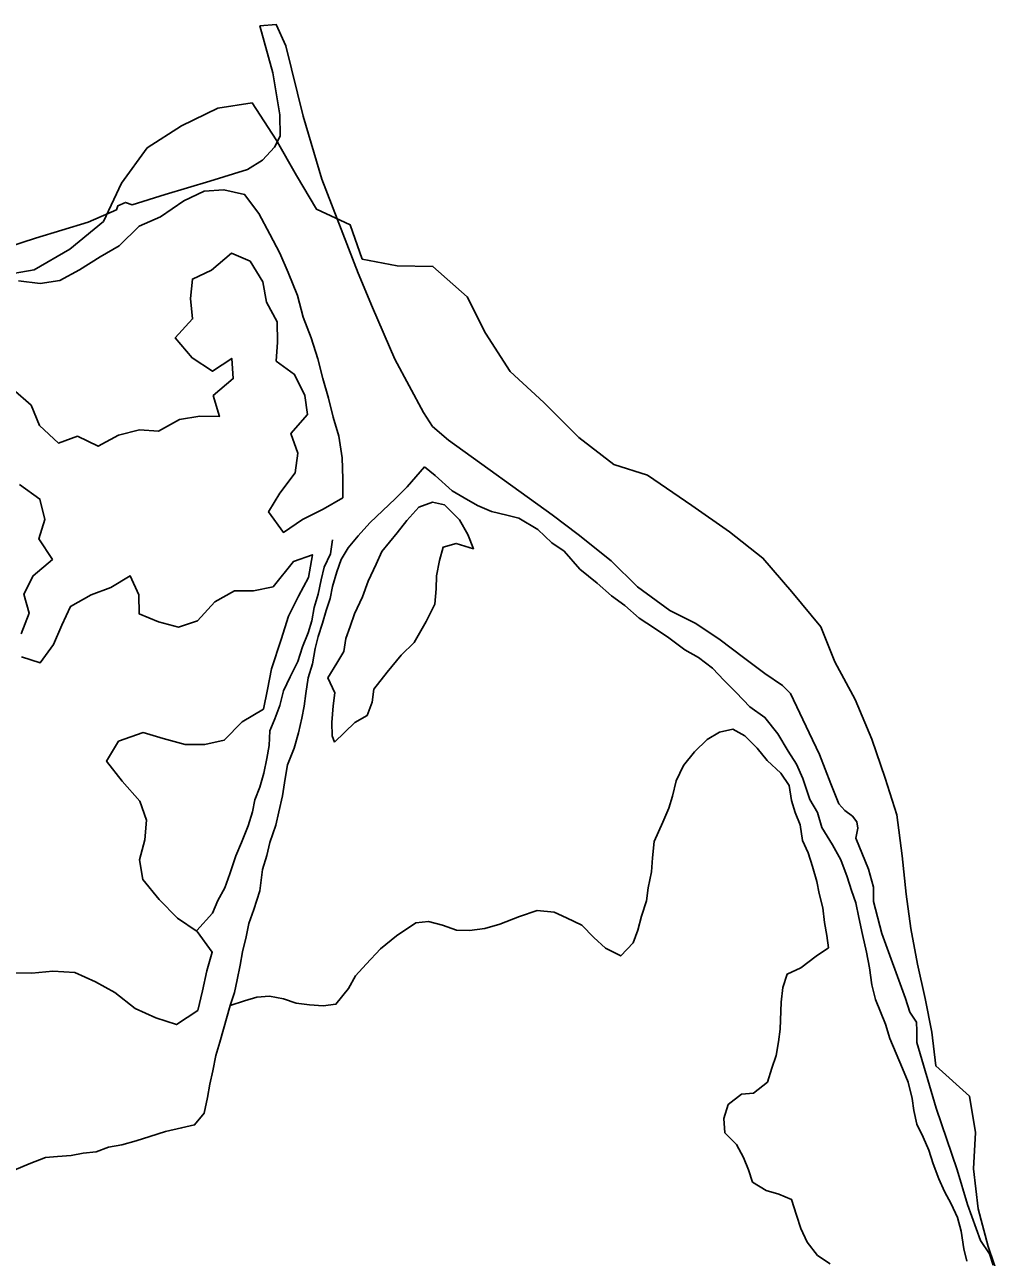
# Model space of a CAD drawing. Extents: x 1588073 to 2013523, y 1090242 to 1357120.
# Drawn here: x 1836955 to 1839860, y 1255279 to 1258949 of the extents above; entities that cross this region are included whole.
import ezdxf

# ---------------------------------------------------------------- set-up
doc = ezdxf.new("R2010")
doc.units = 0
for name, color, linetype in [('GM_X_County', 7, 'Continuous'), ('GM_X_Major_Lake', 7, 'Continuous'), ('GM_X_Minor_Lake', 7, 'Continuous'), ('GM_X_Minor_River', 7, 'Continuous'), ('GM_X_Township', 7, 'Continuous')]:
    doc.layers.add(name, color=color, linetype=linetype)

msp = doc.modelspace()

# ---------------------------------------------------------------- linework, layer by layer
at = {"layer": 'GM_X_County'}
msp.add_lwpolyline([(1836830.1, 1258262.1), (1836987.3, 1258313.1), (1837144.5, 1258360.8), (1837228, 1258397.7), (1837232.4, 1258409.6), (1837255.1, 1258419.3), (1837274.6, 1258411.7), (1837373.3, 1258443.2), (1837506.7, 1258482.2), (1837618.4, 1258516.9), (1837662.8, 1258545.1), (1837698.6, 1258584.2), (1837716, 1258616.7), (1837714.9, 1258679.6), (1837694.3, 1258805.4), (1837655.3, 1258945.3), (1837704.1, 1258948.5), (1837732.2, 1258885.6), (1837784.3, 1258676.3), (1837839.6, 1258488.7), (1837948, 1258209), (1837990.3, 1258106), (1838057.6, 1257953.1), (1838142.1, 1257793.7), (1838169.2, 1257752.5), (1838217, 1257711.3), (1838526, 1257489), (1838603, 1257430.4), (1838701.7, 1257352.3), (1838779.7, 1257275.3), (1838876.2, 1257204.9), (1838951.1, 1257166.9), (1839021.5, 1257120.3), (1839099.6, 1257061.7), (1839159.3, 1257017.3), (1839211.3, 1256981.5), (1839235.2, 1256957.6), (1839290.5, 1256840.5), (1839321.9, 1256775.5), (1839355.5, 1256688.7), (1839379.4, 1256629.1), (1839396.7, 1256609.5), (1839419.5, 1256592.2), (1839432.5, 1256574.8), (1839435.8, 1256556.4), (1839430.4, 1256527.1), (1839467.2, 1256433.9), (1839482.4, 1256380.7), (1839482.4, 1256338.5), (1839507.3, 1256243), (1839577.8, 1256048.9), (1839590.8, 1256008.8), (1839610.4, 1255978.4), (1839611.4, 1255953.5), (1839611.4, 1255918.8), (1839668.9, 1255722.5), (1839731.8, 1255539.3), (1839762.2, 1255436.3), (1839801.2, 1255328.9), (1839828.3, 1255288.8), (1839839.2, 1255255.2)], dxfattribs=at)
at = {"layer": 'GM_X_Major_Lake'}
for points in [[(1836879.6, 1258200.3), (1836983.7, 1258218.4), (1837089.7, 1258280.5), (1837189.8, 1258362.8), (1837243.8, 1258477.1), (1837319.8, 1258581.4), (1837421.9, 1258647.6), (1837530, 1258699.7), (1837632, 1258715.8), (1837704.1, 1258605.5), (1837764.2, 1258499.2), (1837824.2, 1258399), (1837924.3, 1258352.9), (1837960.4, 1258250.6), (1838064.4, 1258230.6), (1838170.5, 1258228.6), (1838272.6, 1258138.4), (1838326.7, 1258030.1), (1838400.7, 1257915.8), (1838500.8, 1257823.6), (1838604.9, 1257719.4), (1838709, 1257639.2)], [(1836936.9, 1258185.9), (1837000.8, 1258178.1), (1837059.2, 1258186.4), (1837118.3, 1258218.8), (1837179.5, 1258257.2), (1837236.6, 1258289.6), (1837296.4, 1258348.1), (1837359.3, 1258376.3), (1837428.9, 1258424.5), (1837489.8, 1258452.8), (1837548.1, 1258457.2), (1837609.8, 1258443.3), (1837652.3, 1258386), (1837684.6, 1258324.8), (1837715.1, 1258267.8), (1837739.5, 1258210.9), (1837767.6, 1258141.9), (1837783.8, 1258077.2), (1837808.1, 1258016.3), (1837828.4, 1257953.6), (1837842.8, 1257895), (1837859.2, 1257836.3), (1837873.6, 1257779.8), (1837890, 1257723.1), (1837900.2, 1257658.6), (1837902.4, 1257596.4), (1837902.8, 1257540.2), (1837843.7, 1257505.8), (1837782.7, 1257475.4), (1837725.5, 1257437), (1837681.1, 1257498.4), (1837714.8, 1257553.6), (1837760.6, 1257614.5), (1837768.3, 1257672.5), (1837747.9, 1257731.2), (1837797.6, 1257788), (1837789.2, 1257844.4), (1837758.9, 1257907.4), (1837703.9, 1257947.1), (1837707.5, 1258003.2), (1837707.3, 1258063.4), (1837674.9, 1258122.5), (1837664.5, 1258183), (1837626.2, 1258244.3), (1837570.7, 1258267.9), (1837511.2, 1258217.5), (1837454.3, 1258191.1), (1837448.6, 1258133), (1837454.9, 1258072.7), (1837403.2, 1258016), (1837453.6, 1257956.4), (1837514.6, 1257916.5), (1837571.8, 1257955), (1837576.1, 1257894.6), (1837516.6, 1257844.2), (1837534.8, 1257781.5), (1837476.7, 1257783.2), (1837416.3, 1257772.9), (1837353.2, 1257738.6), (1837297.1, 1257742.2), (1837234.5, 1257726), (1837173.5, 1257693.6), (1837112.2, 1257723.5)], [(1837112.2, 1257723.5), (1837055.4, 1257703), (1836998.8, 1257754.8), (1836974.5, 1257815.7), (1836919.7, 1257863.4)], [(1838709, 1257639.2), (1838809.1, 1257607.1), (1838941.2, 1257516.9), (1839053.3, 1257438.7), (1839153.4, 1257360.5), (1839239.4, 1257260.3), (1839325.5, 1257156), (1839367.6, 1257051.8), (1839427.6, 1256939.5), (1839477.7, 1256821.2), (1839517.7, 1256704.9), (1839551.8, 1256596.6), (1839567.8, 1256474.3), (1839579.8, 1256360), (1839593.9, 1256257.7), (1839613.9, 1256151.4), (1839635.9, 1256049.2), (1839656, 1255948.9), (1839668, 1255848.6), (1839768.1, 1255758.4), (1839786.1, 1255650.1), (1839780.1, 1255541.8), (1839794.1, 1255423.5), (1839824.2, 1255311.2), (1839860.2, 1255203)], [(1836939.7, 1257580), (1837000.6, 1257536.1), (1837014.9, 1257475.5), (1836997.2, 1257417.8), (1837037.5, 1257356.5), (1836980, 1257308), (1836952.4, 1257252.6), (1836968.8, 1257196), (1836945, 1257134.5)], [(1836945.1, 1257066.3), (1837000.7, 1257048.6), (1837040.4, 1257103.6), (1837066, 1257161.1), (1837091.7, 1257216.5), (1837152.8, 1257250.9), (1837211.6, 1257273.2), (1837268.7, 1257307.7), (1837295.2, 1257250.8), (1837295.6, 1257194.6), (1837353, 1257170.9), (1837412.7, 1257155.1), (1837469.4, 1257173.5), (1837521.1, 1257230.2), (1837580.2, 1257262.6), (1837636.3, 1257263), (1837694.8, 1257275.3), (1837755.1, 1257349.8), (1837811.8, 1257370.3), (1837799.8, 1257302.4), (1837770.2, 1257247.1), (1837740.4, 1257187.8), (1837718.4, 1257118.2), (1837689.8, 1257030.8), (1837678, 1256968.9), (1837666.4, 1256911.1), (1837603.1, 1256872.8), (1837549.4, 1256818.1), (1837491, 1256805.8), (1837432.8, 1256805.4), (1837367.2, 1256823.4), (1837307.5, 1256841.2), (1837234.6, 1256815.2), (1837198.8, 1256756), (1837245.3, 1256696.5), (1837297.7, 1256636.8), (1837318.1, 1256580.1), (1837312.5, 1256522.1), (1837296.7, 1256462.3), (1837307.1, 1256403.8), (1837355.5, 1256344.3), (1837410.1, 1256288.5), (1837469.1, 1256248.7), (1837513.4, 1256187.2), (1837497.8, 1256131.5), (1837484.1, 1256071.7), (1837470.4, 1256013.9), (1837407, 1255971.6), (1837345.4, 1255991.5), (1837284.1, 1256019.3), (1837223.3, 1256067.2), (1837166.1, 1256098.9), (1837104.7, 1256126.8), (1837038.7, 1256130.7), (1836976.4, 1256124.5), (1836916.3, 1256126.2)]]:
    msp.add_lwpolyline(points, dxfattribs=at)
at = {"layer": 'GM_X_Minor_Lake'}
for points in [[(1837974.6, 1256892.1), (1837989.7, 1256931.8), (1837994.8, 1256969.8), (1838034.4, 1257020.8), (1838075.9, 1257071.8), (1838115.1, 1257108.8), (1838150.9, 1257171.9), (1838176.5, 1257223.3), (1838179.8, 1257269.4), (1838180.9, 1257307.5), (1838190.2, 1257353.3), (1838201.4, 1257393.1), (1838239.8, 1257404.1), (1838291.4, 1257388.5), (1838274.6, 1257431.1), (1838249.8, 1257474), (1838205, 1257519.4), (1838169.1, 1257526.5), (1838128.6, 1257511.6), (1838093.4, 1257472.5), (1838064.2, 1257435.2), (1838018.6, 1257380.4), (1838001.4, 1257342.8), (1837977.9, 1257291.3), (1837960.6, 1257245.6), (1837937.1, 1257194.1), (1837924, 1257156.4), (1837910.9, 1257120.7), (1837905.8, 1257082.7), (1837884.8, 1257047.2), (1837857.5, 1257003.8), (1837878.2, 1256959.1), (1837873.2, 1256921.1), (1837869.7, 1256871.1), (1837870.6, 1256830.9), (1837877.7, 1256812.5)], [(1837877.7, 1256812.5), (1837937.9, 1256871.1), (1837974.6, 1256892.1)]]:
    msp.add_lwpolyline(points, dxfattribs=at)
at = {"layer": 'GM_X_Minor_River'}
for points in [[(1838145.5, 1257631.9), (1838094.2, 1257572.8), (1838059.1, 1257537.7), (1837982.9, 1257465.6), (1837947.7, 1257426.5), (1837918.6, 1257391.3), (1837897.6, 1257355.8), (1837884.5, 1257320), (1837871.3, 1257276.3), (1837864.2, 1257240.4), (1837853.2, 1257204.6), (1837842.1, 1257166.8), (1837828.9, 1257127), (1837819.9, 1257091.2), (1837812.5, 1257045.3), (1837799.3, 1257003.5), (1837792, 1256957.6), (1837786.9, 1256919.6), (1837779.9, 1256883.7), (1837770.6, 1256839.8), (1837757.3, 1256794.1), (1837737.8, 1256744.5), (1837730.6, 1256704.6), (1837723.2, 1256652.6), (1837711.8, 1256604.8), (1837702.6, 1256565), (1837685.1, 1256513.3), (1837676, 1256475.4), (1837662.8, 1256433.7), (1837654.9, 1256369.7), (1837637.3, 1256314.1), (1837622.1, 1256272.4), (1837614.9, 1256232.5), (1837603.7, 1256188.6), (1837596.5, 1256148.7), (1837587.3, 1256104.9), (1837580.2, 1256066.9), (1837566.7, 1256028.4)], [(1839713.3, 1255437.7), (1839694.3, 1255474.3), (1839677.4, 1255512.9), (1839660.6, 1255557.6), (1839647.7, 1255598.1), (1839630.8, 1255636.6), (1839611.9, 1255675.3), (1839603, 1255715.7), (1839598, 1255751.9), (1839585.4, 1255800.5), (1839568.5, 1255841.1), (1839530.9, 1255930.4), (1839518.1, 1255972.9), (1839488.1, 1256046), (1839477.3, 1256090.5), (1839470.8, 1256140.8), (1839462.1, 1256187.2), (1839449.5, 1256239.7), (1839438.9, 1256290.2), (1839430.2, 1256334.6), (1839417.2, 1256371.1), (1839404.3, 1256411.6), (1839385.7, 1256462.2), (1839360.9, 1256507.1), (1839328.3, 1256558.2), (1839315.5, 1256602.7), (1839292.6, 1256641.5), (1839272.3, 1256704.2), (1839253.5, 1256746.9), (1839228.5, 1256785.8), (1839197.9, 1256836.8), (1839159.2, 1256886.1), (1839114, 1256917.4), (1839073.1, 1256960.8), (1839038.1, 1256995.9), (1839003, 1257033), (1838961.8, 1257064.3), (1838920.4, 1257087.5), (1838873.3, 1257123), (1838830, 1257152.3), (1838784.7, 1257181.7), (1838741.7, 1257219.1), (1838702.4, 1257248.3), (1838659.4, 1257285.6), (1838608.5, 1257327.2), (1838561.9, 1257380.8), (1838524.5, 1257405.9), (1838483.5, 1257445.2), (1838426.3, 1257478.9), (1838390.5, 1257488), (1838344.7, 1257499.3), (1838303.1, 1257516.6), (1838263.7, 1257539.8), (1838228.2, 1257560.9), (1838177.4, 1257606.5), (1838145.5, 1257631.9)], [(1837871.2, 1257414.7), (1837866, 1257372.7), (1837846.8, 1257333.2), (1837837.7, 1257295.3), (1837828.5, 1257253.4), (1837817.3, 1257213.6), (1837810.2, 1257173.7), (1837799.1, 1257137.9), (1837781.9, 1257096.3), (1837768.6, 1257052.6), (1837745.3, 1257007.1), (1837726.1, 1256965.5), (1837714.8, 1256921.7), (1837699.6, 1256882), (1837684.6, 1256846.3), (1837683.3, 1256802.2), (1837676.2, 1256764.3), (1837667, 1256720.4), (1837655.7, 1256678.6), (1837640.6, 1256641), (1837633.6, 1256605.1), (1837620.4, 1256563.3), (1837600.9, 1256513.7), (1837583.7, 1256474.1), (1837566.2, 1256420.4), (1837551, 1256378.7), (1837529.8, 1256341.2), (1837514.7, 1256303.6), (1837467.5, 1256251.3)], [(1837566.7, 1256028.4), (1837609.5, 1256042), (1837645.9, 1256053), (1837684.1, 1256055.9), (1837726, 1256048.7), (1837763.7, 1256035.6), (1837803.6, 1256030.4), (1837843.7, 1256027.2), (1837881.9, 1256032.2), (1837919.3, 1256079.2), (1837940.4, 1256116.7), (1837971.5, 1256151.9), (1838014.9, 1256196.8), (1838062.1, 1256235.6), (1838119.3, 1256274.1), (1838157.6, 1256279), (1838199.3, 1256267.8), (1838241, 1256252.5), (1838279.1, 1256251.4), (1838325.4, 1256258.1), (1838369.8, 1256270.9), (1838428.6, 1256293.2), (1838481.3, 1256311.8), (1838531.2, 1256306.3), (1838568.8, 1256289.2), (1838614.3, 1256267.8), (1838649.4, 1256230.7), (1838684.6, 1256199.6), (1838730, 1256176.2), (1838767.2, 1256215.3), (1838780.3, 1256253), (1838791.5, 1256294.8), (1838806.9, 1256340.5), (1838811.9, 1256378.5), (1838821.3, 1256426.4), (1838824.5, 1256468.4), (1838829.9, 1256516.4), (1838855.6, 1256573.8), (1838872.8, 1256615.5), (1838883.9, 1256651.3), (1838895.2, 1256697.1), (1838916.6, 1256742.6), (1838949.8, 1256783.8), (1838986.9, 1256820.8), (1839023.6, 1256841.8), (1839064, 1256850.7), (1839099.5, 1256831.6), (1839136.6, 1256794.4), (1839165.6, 1256757.5), (1839206.6, 1256720.2), (1839231.6, 1256683.3), (1839238.4, 1256639), (1839249.4, 1256602.6), (1839264.4, 1256566.1), (1839271.1, 1256519.7), (1839288.1, 1256483.1), (1839300.9, 1256442.6), (1839313.7, 1256398.1), (1839320.7, 1256361.8), (1839331.5, 1256319.4), (1839336.3, 1256275.1), (1839343.2, 1256236.8), (1839348.2, 1256200.5), (1839311.4, 1256175.5), (1839266.3, 1256140.7), (1839225.6, 1256121.8), (1839212.5, 1256082.1), (1839207.2, 1256038.1), (1839204.9, 1255957.9), (1839199.8, 1255919.9), (1839192.7, 1255880), (1839179.6, 1255842.3), (1839166.4, 1255800.5), (1839125.3, 1255767.6), (1839089.1, 1255764.6), (1839050.2, 1255733.6), (1839037, 1255691.9), (1839039.8, 1255649.7), (1839074.9, 1255614.6), (1839095.8, 1255575.8), (1839110.8, 1255539.3), (1839121.8, 1255502.9), (1839163.2, 1255477.6), (1839200.9, 1255466.5), (1839238.6, 1255451.4), (1839253.3, 1255404.8), (1839266.2, 1255364.3), (1839285.1, 1255323.6), (1839316, 1255284.6), (1839353.4, 1255259.5)], [(1837566.7, 1256028.4), (1837547, 1255957.6), (1837535.9, 1255919.8), (1837524.7, 1255880), (1837515.4, 1255834.1), (1837506.2, 1255794.2), (1837499.1, 1255754.3), (1837489.7, 1255708.4), (1837460.7, 1255673.2), (1837422.3, 1255664.2), (1837373.9, 1255653.6), (1837327.4, 1255638.9), (1837286.9, 1255626), (1837244.5, 1255613.2), (1837204.2, 1255606.3), (1837167.7, 1255593.3), (1837129.5, 1255588.4), (1837093.2, 1255581.5), (1837053, 1255578.6), (1837016.8, 1255575.6), (1836968.2, 1255557), (1836923.6, 1255538.2)], [(1839760.6, 1255267.8), (1839751.6, 1255304.1), (1839743.1, 1255356.6), (1839732.2, 1255397), (1839713.3, 1255437.7)]]:
    msp.add_lwpolyline(points, dxfattribs=at)
at = {"layer": 'GM_X_Township'}
msp.add_lwpolyline([(1836830.1, 1258262.1), (1836987.3, 1258313.1), (1837144.5, 1258360.8), (1837228, 1258397.7), (1837232.4, 1258409.6), (1837255.1, 1258419.3), (1837274.6, 1258411.7), (1837373.3, 1258443.2), (1837506.7, 1258482.2), (1837618.4, 1258516.9), (1837662.8, 1258545.1), (1837698.6, 1258584.2), (1837716, 1258616.7), (1837714.9, 1258679.6), (1837694.3, 1258805.4), (1837655.3, 1258945.3), (1837704.1, 1258948.5), (1837732.2, 1258885.6), (1837784.3, 1258676.3), (1837839.6, 1258488.7), (1837948, 1258209), (1837990.3, 1258106), (1838057.6, 1257953.1), (1838142.1, 1257793.7), (1838169.2, 1257752.5), (1838217, 1257711.3), (1838526, 1257489), (1838603, 1257430.4), (1838701.7, 1257352.3), (1838779.7, 1257275.3), (1838876.2, 1257204.9), (1838951.1, 1257166.9), (1839021.5, 1257120.3), (1839099.6, 1257061.7), (1839159.3, 1257017.3), (1839211.3, 1256981.5), (1839235.2, 1256957.6), (1839290.5, 1256840.5), (1839321.9, 1256775.5), (1839355.5, 1256688.7), (1839379.4, 1256629.1), (1839396.7, 1256609.5), (1839419.5, 1256592.2), (1839432.5, 1256574.8), (1839435.8, 1256556.4), (1839430.4, 1256527.1), (1839467.2, 1256433.9), (1839482.4, 1256380.7), (1839482.4, 1256338.5), (1839507.3, 1256243), (1839577.8, 1256048.9), (1839590.8, 1256008.8), (1839610.4, 1255978.4), (1839611.4, 1255953.5), (1839611.4, 1255918.8), (1839668.9, 1255722.5), (1839731.8, 1255539.3), (1839762.2, 1255436.3), (1839801.2, 1255328.9), (1839828.3, 1255288.8), (1839839.2, 1255255.2)], dxfattribs=at)

doc.saveas('drawing.dxf')
